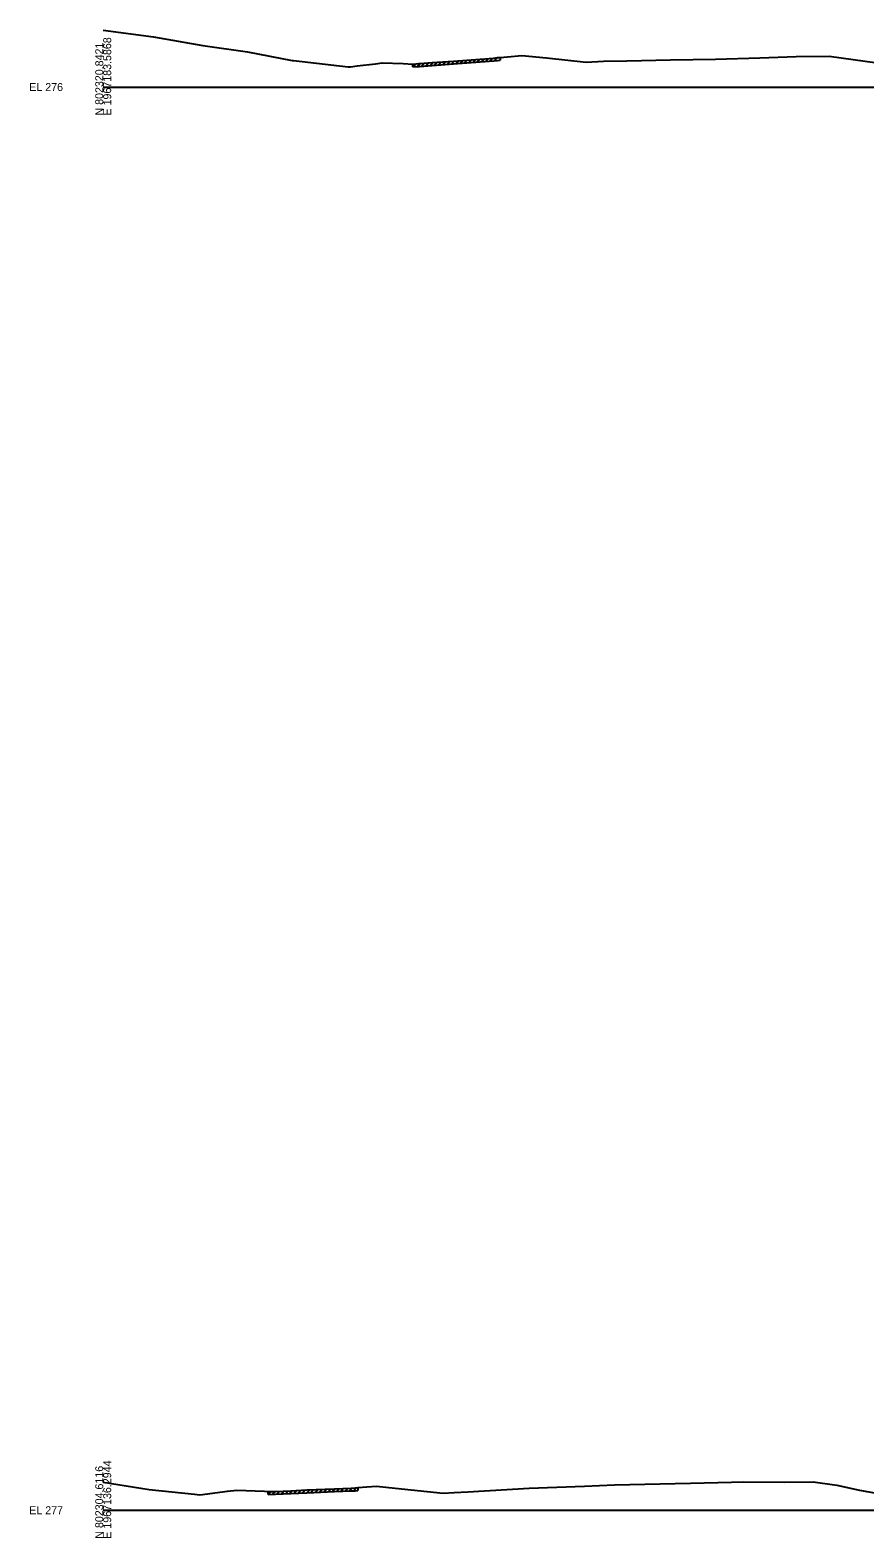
# Model space of a CAD drawing. Extents: x -4026 to 9638, y -10 to 19609.
# Drawn here: x 3974 to 4268, y 9990 to 10520 of the extents above; entities that cross this region are included whole.
import ezdxf

# ---------------------------------------------------------------- set-up
doc = ezdxf.new("R2010")
doc.units = 0
for name, color, linetype in [('Default', 7, 'Continuous'), ('RD_GPK_XS_Cell', 7, 'Continuous'), ('RD_XS_ExGround', 7, 'Continuous'), ('RD_XS_ExPaveRet', 7, 'Continuous')]:
    doc.layers.add(name, color=color, linetype=linetype)

msp = doc.modelspace()

# ---------------------------------------------------------------- linework, layer by layer
at = {"layer": 'RD_GPK_XS_Cell'}
for p, q in [((4000, 10500), (4350, 10500)), ((4000, 10000), (4350, 10000))]:
    msp.add_line(p, q, dxfattribs=at)
at = {"layer": 'RD_XS_ExGround'}
for points in [[(4000, 10519.99), (4017.68, 10517.59), (4035.01, 10514.58), (4050.69, 10512.39), (4066.36, 10509.37), (4066.9, 10509.31), (4086.12, 10507.05), (4086.88, 10507.13), (4089.28, 10507.41), (4095.66, 10508.17), (4098.08, 10508.48), (4105.45, 10508.23), (4108.88, 10508.08), (4110.82, 10508.24), (4111.19, 10508.27), (4115.57, 10508.6), (4123.17, 10509.15), (4129.3, 10509.58), (4137.3, 10510.18), (4138.64, 10510.33), (4139.55, 10510.41), (4142.07, 10510.6), (4147.17, 10511.05), (4155.86, 10510.24), (4169.79, 10508.79), (4175.79, 10509.04), (4184.09, 10509.17), (4199.42, 10509.6), (4215.2, 10509.74), (4230.77, 10510.26), (4243.62, 10510.75), (4255.17, 10510.82), (4272.04, 10508.46)], [(4000, 10009.88), (4013.26, 10007.77), (4016.19, 10007.28), (4032.05, 10005.64), (4033.95, 10005.46), (4043.69, 10006.76), (4046.98, 10007.1), (4056.71, 10006.65), (4058.02, 10006.58), (4060.53, 10006.63), (4065.92, 10006.86), (4071.59, 10007.15), (4081.27, 10007.57), (4087.14, 10007.81), (4088.54, 10007.88), (4089.46, 10007.97), (4092.64, 10008.19), (4096.11, 10008.42), (4102.59, 10007.73), (4119.48, 10006.01), (4123.4, 10006.27), (4128.18, 10006.5), (4149.7, 10007.77), (4169.14, 10008.48), (4179.75, 10008.89), (4206.46, 10009.48), (4220.78, 10009.86), (4225.2, 10010.02), (4239.51, 10009.88), (4249.5, 10009.93), (4257.91, 10008.76), (4265.88, 10007.01), (4278.97, 10004.68)]]:
    msp.add_lwpolyline(points, dxfattribs=at)
at = {"layer": 'RD_XS_ExPaveRet'}
for p, q in [((4119.38, 10507.87), (4120.46, 10508.95)), ((4120.88, 10507.98), (4121.96, 10509.06)), ((4122.38, 10508.09), (4123.46, 10509.17)), ((4123.88, 10508.2), (4124.96, 10509.27)), ((4125.38, 10508.3), (4126.46, 10509.38)), ((4126.88, 10508.41), (4127.96, 10509.49)), ((4128.38, 10508.52), (4129.46, 10509.59)), ((4129.3, 10508.58), (4137.3, 10509.18)), ((4129.88, 10508.63), (4130.96, 10509.71)), ((4131.38, 10508.74), (4132.46, 10509.82)), ((4132.88, 10508.85), (4133.96, 10509.93)), ((4134.38, 10508.96), (4135.46, 10510.04)), ((4135.88, 10509.08), (4136.96, 10510.16)), ((4137.3, 10509.18), (4138.64, 10509.33)), ((4137.38, 10509.19), (4138.5, 10510.31)), ((4138.64, 10509.33), (4139.55, 10509.41)), ((4139.55, 10510.41), (4139.55, 10509.41)), ((4108.88, 10507.08), (4109.97, 10508.17)), ((4108.88, 10507.08), (4108.88, 10508.08)), ((4108.88, 10507.08), (4110.82, 10507.24)), ((4110.38, 10507.21), (4111.47, 10508.29)), ((4110.82, 10507.24), (4111.19, 10507.27)), ((4111.19, 10507.27), (4115.57, 10507.6)), ((4111.88, 10507.32), (4112.96, 10508.4)), ((4113.38, 10507.44), (4114.46, 10508.52)), ((4114.88, 10507.55), (4115.96, 10508.63)), ((4115.57, 10507.6), (4123.17, 10508.15)), ((4116.38, 10507.66), (4117.46, 10508.74)), ((4117.88, 10507.77), (4118.96, 10508.84)), ((4123.17, 10508.15), (4129.3, 10508.58)), ((4058.02, 10005.58), (4059.04, 10006.6)), ((4058.02, 10005.58), (4058.02, 10006.58)), ((4059.52, 10005.61), (4060.54, 10006.63)), ((4060.53, 10005.63), (4065.92, 10005.86)), ((4061.02, 10005.65), (4062.07, 10006.69)), ((4062.52, 10005.71), (4063.57, 10006.76)), ((4064.02, 10005.78), (4065.07, 10006.82)), ((4065.52, 10005.84), (4066.57, 10006.89)), ((4065.92, 10005.86), (4071.59, 10006.15)), ((4067.02, 10005.91), (4068.08, 10006.97)), ((4068.52, 10005.99), (4069.58, 10007.05)), ((4070.02, 10006.07), (4071.08, 10007.12)), ((4071.52, 10006.15), (4072.57, 10007.19)), ((4071.59, 10006.15), (4081.27, 10006.57)), ((4073.02, 10006.21), (4074.07, 10007.26)), ((4074.52, 10006.28), (4075.57, 10007.32)), ((4076.02, 10006.34), (4077.07, 10007.39)), ((4077.52, 10006.41), (4078.57, 10007.45)), ((4079.02, 10006.47), (4080.07, 10007.52)), ((4080.52, 10006.54), (4081.57, 10007.58)), ((4081.27, 10006.57), (4087.14, 10006.81)), ((4082.02, 10006.6), (4083.07, 10007.64)), ((4083.52, 10006.66), (4084.57, 10007.71)), ((4085.02, 10006.73), (4086.07, 10007.77)), ((4086.52, 10006.79), (4087.57, 10007.83)), ((4087.14, 10006.81), (4088.54, 10006.88)), ((4088.02, 10006.86), (4089.11, 10007.94)), ((4088.54, 10006.88), (4089.46, 10006.97)), ((4089.46, 10007.97), (4089.46, 10006.97)), ((4058.02, 10005.58), (4060.53, 10005.63))]:
    msp.add_line(p, q, dxfattribs=at)

# ---------------------------------------------------------------- texts
at = {"layer": 'Default'}
for p in [(4000, 10500), (4000, 10000)]:
    msp.add_text('-', height=0.0001, dxfattribs=at).set_placement(p)
at = {"layer": 'RD_GPK_XS_Cell'}
for s, p in [('N 802320.8421', (4000, 10490)), ('E 1967183.5868', (4002.8, 10490)), ('E 1967136.2944', (4002.8, 9990)), ('N 802304.6116', (4000, 9990))]:
    msp.add_text(s, height=2.8, rotation=90, dxfattribs=at).set_placement(p)
for s, p in [('EL 276', (3974, 10498.6)), ('EL 277', (3974, 9998.6))]:
    msp.add_text(s, height=2.8, dxfattribs=at).set_placement(p)

doc.saveas('drawing.dxf')
